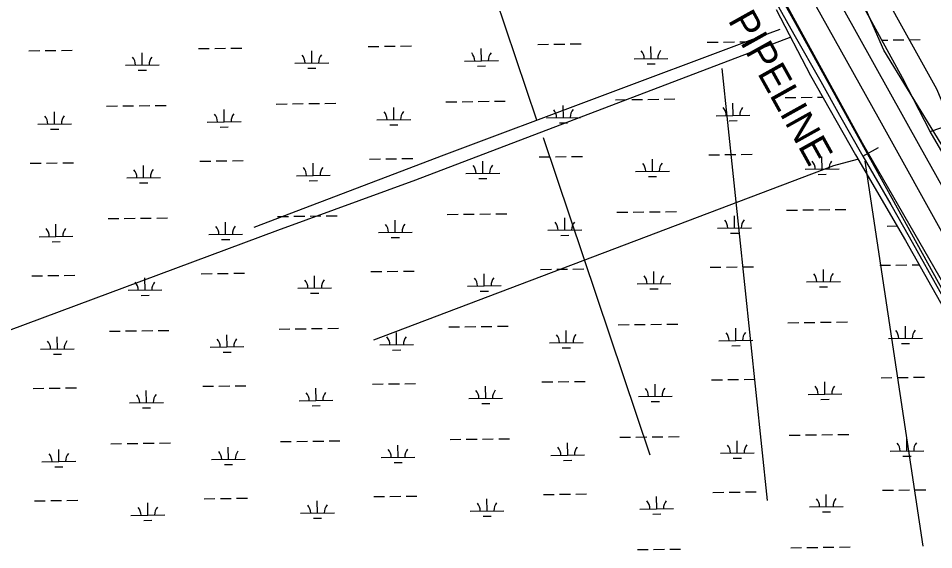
# Model space of a CAD drawing. Extents: x 3715084 to 3753216, y 488173 to 513963.
# Drawn here: x 3737082 to 3739790, y 507737 to 509308 of the extents above; entities that cross this region are included whole.
import ezdxf

# ---------------------------------------------------------------- set-up
doc = ezdxf.new("R2010")
doc.units = 0
for name, color, linetype in [('V-ROAD-CNTR', 7, 'Continuous'), ('V-SITE-VEGE', 7, 'Continuous'), ('V-TOPO-SHOR', 7, 'Continuous'), ('V-UTIL-IDEN', 7, 'Continuous'), ('V-UTIL-LINE', 7, 'Continuous'), ('V-WETL-SWMP', 7, 'Continuous')]:
    doc.layers.add(name, color=color, linetype=linetype)

msp = doc.modelspace()

# ---------------------------------------------------------------- linework, layer by layer
at = {"layer": 'V-ROAD-CNTR'}
for points in [[(3740037.2, 508276.1), (3739630.9, 509007.3), (3739082.6, 509988.7), (3738481.5, 511096.4)], [(3740215.9, 508095.9), (3739750, 508928.4), (3739243.4, 509839), (3738872.8, 510499.8), (3738712.6, 510774.8), (3738516.1, 511113.5)]]:
    msp.add_lwpolyline(points, dxfattribs=at)
at = {"layer": 'V-SITE-VEGE'}
for p, q in [((3739642.6, 509214), (3739583.5, 509349.1)), ((3739874.2, 508834.6), (3739642.6, 509214))]:
    msp.add_line(p, q, dxfattribs=at)
msp.add_lwpolyline([(3739331.2, 509391.6), (3739578.9, 508940.1), (3740053.3, 508118)], dxfattribs=at)
at = {"layer": 'V-TOPO-SHOR'}
for p, q in [((3738615.9, 509006.7), (3738221.1, 510177.2)), ((3739298.6, 507882.7), (3739163.9, 509160)), ((3738634.5, 508955.6), (3738950.3, 508017.4)), ((3739580.7, 508900.8), (3739626.7, 508926.1)), ((3739586.6, 508885.9), (3739758.5, 507748))]:
    msp.add_line(p, q, dxfattribs=at)
for points in [[(3738777.1, 511071.1), (3738849.7, 510956.3), (3738925.4, 510812.3), (3738986.8, 510664.7), (3739000.6, 510621.9), (3739017, 510581.1), (3739030.4, 510559.8), (3739083.5, 510477.3), (3739165.7, 510331.4), (3739213.4, 510258), (3739225.5, 510236), (3739228.4, 510219.1), (3739223.4, 510207.3), (3739216.1, 510181.1), (3739215.7, 510164.7), (3739222, 510144), (3739297.5, 510007.8), (3739556, 509537.1), (3739798.8, 509100), (3739843.1, 508995.2)], [(3738733.8, 510501), (3738774, 510424.5), (3738833.5, 510312.7), (3738935.3, 510131), (3739037.6, 509939.8), (3739051, 509917.2), (3739051.4, 509915), (3739049.5, 509913), (3739041.1, 509909.2), (3739015.9, 509897.7), (3739012.7, 509894.4), (3739012.1, 509891.4), (3739013.8, 509884.9), (3739020.9, 509874.3), (3739086.7, 509770.5), (3739193.7, 509591.2), (3739299.6, 509398.8), (3739376.8, 509260.9), (3739456.6, 509121.5), (3739511, 509021.8), (3739580.7, 508900.8), (3739663.5, 508757.8), (3739717.5, 508662), (3739817.3, 508484.4)], [(3739780.1, 508973.9), (3739843.1, 508995.2), (3740339.9, 509184.3), (3740450, 509225.2), (3740500.5, 509244), (3740773.3, 509342.9), (3741116.5, 509473.1), (3741409.9, 509586.1), (3741491, 509615.5), (3741835, 509745), (3742199, 509882.8), (3742546.8, 510011.2), (3742619.4, 510033)], [(3735926.6, 507961.6), (3736850.9, 508310), (3737849.5, 508681.6), (3738258.2, 508830.2), (3739368.3, 509252.9)], [(3737779.8, 508690.8), (3738341.8, 508904.5), (3739247.6, 509243.6), (3739335.8, 509276.1)], [(3739563.4, 508890.6), (3739493.7, 508872), (3738132.8, 508356.4)]]:
    msp.add_lwpolyline(points, dxfattribs=at)
at = {"layer": 'V-UTIL-LINE'}
msp.add_lwpolyline([(3742933.6, 501570.4), (3742900.3, 502957.9), (3742562.4, 503571.7), (3742143.2, 504328.9), (3741680.5, 505166.5), (3740804.7, 506723.8), (3740041.2, 508098.6), (3739382.9, 509289.7), (3738375.3, 511088.5)], dxfattribs=at)
at = {"layer": 'V-WETL-SWMP'}
for p, q in [((3739697.9, 509131.7), (3739545, 509411.5)), ((3738116.7, 509224.6), (3738148.7, 509225)), ((3738164.7, 509225.2), (3738196.7, 509225.6)), ((3738212.7, 509225.8), (3738244.7, 509226.2)), ((3738618.6, 509230.9), (3738650.6, 509231.3)), ((3738666.6, 509231.5), (3738698.6, 509231.9)), ((3738714.6, 509232.1), (3738746.6, 509232.5)), ((3738954, 509188.7), (3738953.5, 509224.7)), ((3739120.4, 509237.2), (3739152.4, 509237.6)), ((3739168.4, 509237.8), (3739200.4, 509238.2)), ((3739216.4, 509238.4), (3739248.4, 509238.8)), ((3739636.7, 509243.6), (3739654.3, 509243.8)), ((3739670.3, 509244), (3739702.3, 509244.4)), ((3739718.3, 509244.6), (3739750.3, 509245)), ((3737113, 509212.1), (3737145, 509212.5)), ((3737161, 509212.7), (3737193, 509213.1)), ((3737209, 509213.3), (3737240.9, 509213.7)), ((3737448.4, 509169.8), (3737447.9, 509205.8)), ((3737614.8, 509218.4), (3737646.8, 509218.8)), ((3737662.8, 509219), (3737694.8, 509219.4)), ((3737710.8, 509219.6), (3737742.8, 509220)), ((3737950.2, 509176.1), (3737949.8, 509212.1)), ((3738452.1, 509182.4), (3738451.6, 509218.4)), ((3737398.4, 509169.2), (3737498.4, 509170.5)), ((3737900.2, 509175.5), (3738000.2, 509176.7)), ((3738402.1, 509181.8), (3738502.1, 509183)), ((3738904, 509188), (3739004, 509189.3)), ((3738942.2, 509173.1), (3738966.2, 509173.4)), ((3737436.5, 509154.3), (3737460.5, 509154.6)), ((3737938.4, 509160.5), (3737962.4, 509160.8)), ((3738440.3, 509166.8), (3738464.3, 509167.1)), ((3739780.1, 508973.9), (3739697.9, 509131.7)), ((3738346.8, 509061), (3738378.8, 509061.4)), ((3738394.8, 509061.6), (3738426.8, 509062)), ((3738442.8, 509062.2), (3738474.7, 509062.6)), ((3738490.7, 509062.8), (3738522.7, 509063.2)), ((3738848.6, 509067.3), (3738880.6, 509067.7)), ((3738896.6, 509067.9), (3738928.6, 509068.3)), ((3738944.6, 509068.5), (3738976.6, 509068.9)), ((3738992.6, 509069.1), (3739024.6, 509069.5)), ((3739350.5, 509073.5), (3739382.5, 509073.9)), ((3739398.5, 509074.1), (3739430.5, 509074.5)), ((3739446.5, 509074.7), (3739461.9, 509074.9)), ((3737343, 509048.4), (3737375, 509048.8)), ((3737391, 509049), (3737423, 509049.4)), ((3737439, 509049.6), (3737471, 509050)), ((3737487, 509050.2), (3737519, 509050.6)), ((3737690.9, 509002), (3737690.5, 509038)), ((3737844.9, 509054.7), (3737876.9, 509055.1)), ((3737892.9, 509055.3), (3737924.9, 509055.7)), ((3737940.9, 509055.9), (3737972.9, 509056.3)), ((3737988.9, 509056.5), (3738020.9, 509056.9)), ((3738192.8, 509008.3), (3738192.4, 509044.3)), ((3738694.7, 509014.6), (3738694.2, 509050.6)), ((3739196.6, 509020.9), (3739196.1, 509056.9)), ((3737189.1, 508995.8), (3737188.6, 509031.8)), ((3738142.8, 509007.7), (3738242.8, 509008.9)), ((3738644.7, 509014), (3738744.7, 509015.2)), ((3739146.6, 509020.2), (3739246.5, 509021.5)), ((3737139.1, 508995.1), (3737239.1, 508996.4)), ((3737177.3, 508980.2), (3737201.3, 508980.5)), ((3737640.9, 509001.4), (3737740.9, 509002.7)), ((3737679.1, 508986.5), (3737703.1, 508986.8)), ((3738181, 508992.7), (3738205, 508993)), ((3738682.9, 508999), (3738706.9, 508999.3)), ((3739184.7, 509005.3), (3739208.7, 509005.6)), ((3739932.5, 508708.5), (3739780.1, 508973.9)), ((3738622.7, 508898.2), (3738654.7, 508898.6)), ((3738670.7, 508898.8), (3738702.7, 508899.2)), ((3738718.7, 508899.4), (3738750.7, 508899.8)), ((3739124.6, 508904.5), (3739156.6, 508904.9)), ((3739172.6, 508905.1), (3739204.6, 508905.5)), ((3739220.6, 508905.7), (3739252.6, 508906.1)), ((3739460, 508862.3), (3739459.5, 508898.3)), ((3737117.1, 508879.4), (3737149.1, 508879.8)), ((3737165.1, 508880), (3737197.1, 508880.4)), ((3737213.1, 508880.6), (3737245.1, 508881)), ((3737452.5, 508837.2), (3737452.1, 508873.2)), ((3737619, 508885.7), (3737651, 508886.1)), ((3737667, 508886.3), (3737699, 508886.7)), ((3737715, 508886.9), (3737747, 508887.3)), ((3737954.4, 508843.5), (3737953.9, 508879.5)), ((3738120.9, 508892), (3738152.9, 508892.4)), ((3738168.8, 508892.6), (3738200.8, 508893)), ((3738216.8, 508893.2), (3738248.8, 508893.6)), ((3738456.3, 508849.7), (3738455.8, 508885.7)), ((3738958.1, 508856), (3738957.7, 508892)), ((3737904.4, 508842.8), (3738004.4, 508844.1)), ((3738406.3, 508849.1), (3738506.2, 508850.4)), ((3738908.1, 508855.4), (3739008.1, 508856.6)), ((3739410, 508861.7), (3739510, 508862.9)), ((3739448.2, 508846.7), (3739472.2, 508847)), ((3737402.5, 508836.6), (3737502.5, 508837.8)), ((3737440.7, 508821.6), (3737464.7, 508821.9)), ((3737942.6, 508827.9), (3737966.6, 508828.2)), ((3738444.4, 508834.2), (3738468.4, 508834.5)), ((3738946.3, 508840.4), (3738970.3, 508840.7)), ((3738852.8, 508734.6), (3738884.8, 508735)), ((3738900.8, 508735.2), (3738932.8, 508735.6)), ((3738948.8, 508735.8), (3738980.8, 508736.2)), ((3738996.8, 508736.4), (3739028.8, 508736.8)), ((3739354.7, 508740.9), (3739386.7, 508741.3)), ((3739402.6, 508741.5), (3739434.6, 508741.9)), ((3739450.6, 508742.1), (3739482.6, 508742.5)), ((3739498.6, 508742.7), (3739530.6, 508743.1)), ((3737347.2, 508715.8), (3737379.2, 508716.2)), ((3737395.2, 508716.4), (3737427.2, 508716.8)), ((3737443.2, 508717), (3737475.2, 508717.4)), ((3737491.2, 508717.6), (3737523.2, 508718)), ((3737849, 508722.1), (3737881, 508722.5)), ((3737897, 508722.7), (3737929, 508723.1)), ((3737945, 508723.3), (3737977, 508723.7)), ((3737993, 508723.9), (3738025, 508724.3)), ((3738197, 508675.7), (3738196.5, 508711.7)), ((3738350.9, 508728.3), (3738382.9, 508728.7)), ((3738398.9, 508728.9), (3738430.9, 508729.3)), ((3738446.9, 508729.5), (3738478.9, 508729.9)), ((3738494.9, 508730.1), (3738526.9, 508730.5)), ((3738698.8, 508681.9), (3738698.4, 508717.9)), ((3739200.7, 508688.2), (3739200.3, 508724.2)), ((3737193.2, 508663.1), (3737192.8, 508699.1)), ((3737695.1, 508669.4), (3737694.7, 508705.4)), ((3738648.8, 508681.3), (3738748.8, 508682.6)), ((3739150.7, 508687.6), (3739250.7, 508688.8)), ((3739652.6, 508693.9), (3739681.6, 508694.2)), ((3737143.2, 508662.5), (3737243.2, 508663.7)), ((3737645.1, 508668.8), (3737745.1, 508670)), ((3737683.3, 508653.8), (3737707.3, 508654.1)), ((3738147, 508675), (3738247, 508676.3)), ((3738185.2, 508660.1), (3738209.2, 508660.4)), ((3738687, 508666.4), (3738711, 508666.7)), ((3739188.9, 508672.6), (3739212.9, 508672.9)), ((3737181.4, 508647.5), (3737205.4, 508647.8)), ((3739176.7, 508572.5), (3739208.7, 508572.9)), ((3739224.7, 508573.1), (3739256.7, 508573.5)), ((3739630.6, 508578.1), (3739662.6, 508578.5)), ((3739678.6, 508578.7), (3739710.6, 508579.1)), ((3739726.6, 508579.3), (3739747.1, 508579.6)), ((3737121.3, 508546.8), (3737153.3, 508547.2)), ((3737169.3, 508547.4), (3737201.3, 508547.8)), ((3737217.3, 508548), (3737249.3, 508548.4)), ((3737623.1, 508553.1), (3737655.1, 508553.5)), ((3737671.1, 508553.7), (3737703.1, 508554.1)), ((3737719.1, 508554.3), (3737751.1, 508554.7)), ((3737958.5, 508510.8), (3737958.1, 508546.8)), ((3738125, 508559.3), (3738157, 508559.7)), ((3738173, 508559.9), (3738205, 508560.3)), ((3738221, 508560.5), (3738253, 508560.9)), ((3738460.4, 508517.1), (3738460, 508553.1)), ((3738626.9, 508565.6), (3738658.9, 508566)), ((3738674.9, 508566.2), (3738706.9, 508566.6)), ((3738722.9, 508566.8), (3738754.9, 508567.2)), ((3738962.3, 508523.4), (3738961.8, 508559.4)), ((3739128.7, 508571.9), (3739160.7, 508572.3)), ((3739464.1, 508529.6), (3739463.7, 508565.6)), ((3737456.7, 508504.5), (3737456.2, 508540.5)), ((3738912.3, 508522.7), (3739012.3, 508524)), ((3739414.1, 508529), (3739514.1, 508530.3)), ((3737406.7, 508503.9), (3737506.7, 508505.2)), ((3737908.5, 508510.2), (3738008.5, 508511.4)), ((3737946.7, 508495.2), (3737970.7, 508495.5)), ((3738410.4, 508516.5), (3738510.4, 508517.7)), ((3738448.6, 508501.5), (3738472.6, 508501.8)), ((3738950.5, 508507.8), (3738974.5, 508508.1)), ((3739452.3, 508514.1), (3739476.3, 508514.4)), ((3737444.9, 508489), (3737468.9, 508489.3)), ((3739502.8, 508410), (3739534.8, 508410.4)), ((3737351.3, 508383.1), (3737383.3, 508383.5)), ((3737399.3, 508383.7), (3737431.3, 508384.1)), ((3737447.3, 508384.3), (3737479.3, 508384.7)), ((3737495.3, 508384.9), (3737527.3, 508385.3)), ((3737853.2, 508389.4), (3737885.2, 508389.8)), ((3737901.2, 508390), (3737933.2, 508390.4)), ((3737949.2, 508390.6), (3737981.2, 508391)), ((3737997.2, 508391.2), (3738029.2, 508391.6)), ((3738355.1, 508395.7), (3738387.1, 508396.1)), ((3738403.1, 508396.3), (3738435.1, 508396.7)), ((3738451.1, 508396.9), (3738483.1, 508397.3)), ((3738499.1, 508397.5), (3738531.1, 508397.9)), ((3738703, 508349.3), (3738702.5, 508385.3)), ((3738856.9, 508402), (3738888.9, 508402.4)), ((3738904.9, 508402.6), (3738936.9, 508403)), ((3738952.9, 508403.2), (3738984.9, 508403.6)), ((3739000.9, 508403.8), (3739032.9, 508404.2)), ((3739204.9, 508355.6), (3739204.4, 508391.6)), ((3739358.8, 508408.2), (3739390.8, 508408.6)), ((3739406.8, 508408.8), (3739438.8, 508409.2)), ((3739454.8, 508409.4), (3739486.8, 508409.8)), ((3739706.7, 508361.8), (3739706.3, 508397.8)), ((3737197.4, 508330.5), (3737196.9, 508366.5)), ((3737699.3, 508336.7), (3737698.8, 508372.7)), ((3738201.1, 508343), (3738200.7, 508379)), ((3739154.9, 508354.9), (3739254.9, 508356.2)), ((3739656.7, 508361.2), (3739756.7, 508362.5)), ((3737147.4, 508329.9), (3737247.4, 508331.1)), ((3737649.3, 508336.1), (3737749.3, 508337.4)), ((3738151.1, 508342.4), (3738251.1, 508343.6)), ((3738653, 508348.7), (3738753, 508349.9)), ((3738691.2, 508333.7), (3738715.2, 508334)), ((3739193.1, 508340), (3739217.1, 508340.3)), ((3739694.9, 508346.3), (3739718.9, 508346.6)), ((3737185.6, 508314.9), (3737209.6, 508315.2)), ((3737687.5, 508321.2), (3737711.4, 508321.5)), ((3738189.3, 508327.4), (3738213.3, 508327.7)), ((3737627.3, 508220.4), (3737659.3, 508220.8)), ((3737675.3, 508221), (3737707.3, 508221.4)), ((3737723.3, 508221.6), (3737755.3, 508222)), ((3738129.2, 508226.7), (3738161.2, 508227.1)), ((3738177.2, 508227.3), (3738209.2, 508227.7)), ((3738225.2, 508227.9), (3738257.2, 508228.3)), ((3738464.6, 508184.4), (3738464.1, 508220.4)), ((3738631, 508233), (3738663, 508233.4)), ((3738679, 508233.6), (3738711, 508234)), ((3738727, 508234.2), (3738759, 508234.6)), ((3738966.4, 508190.7), (3738966, 508226.7)), ((3739132.9, 508239.2), (3739164.9, 508239.6)), ((3739180.9, 508239.8), (3739212.9, 508240.2)), ((3739228.9, 508240.4), (3739260.9, 508240.8)), ((3739468.3, 508197), (3739467.9, 508233)), ((3739634.8, 508245.5), (3739666.8, 508245.9)), ((3739682.8, 508246.1), (3739714.8, 508246.5)), ((3739730.8, 508246.7), (3739762.8, 508247.1)), ((3737125.4, 508214.1), (3737157.4, 508214.5)), ((3737173.4, 508214.7), (3737205.4, 508215.1)), ((3737221.4, 508215.3), (3737253.4, 508215.7)), ((3737460.8, 508171.9), (3737460.4, 508207.9)), ((3737962.7, 508178.2), (3737962.2, 508214.2)), ((3739418.3, 508196.4), (3739518.3, 508197.6)), ((3737410.8, 508171.3), (3737510.8, 508172.5)), ((3737912.7, 508177.5), (3738012.7, 508178.8)), ((3738414.6, 508183.8), (3738514.6, 508185.1)), ((3738452.8, 508168.9), (3738476.8, 508169.2)), ((3738916.4, 508190.1), (3739016.4, 508191.3)), ((3738954.6, 508175.1), (3738978.6, 508175.4)), ((3739456.5, 508181.4), (3739480.5, 508181.7)), ((3737449, 508156.3), (3737473, 508156.6)), ((3737950.9, 508162.6), (3737974.9, 508162.9)), ((3737953.4, 508058), (3737985.4, 508058.4)), ((3738001.3, 508058.6), (3738033.3, 508059)), ((3738359.2, 508063), (3738391.2, 508063.4)), ((3738407.2, 508063.6), (3738439.2, 508064)), ((3738455.2, 508064.2), (3738487.2, 508064.6)), ((3738503.2, 508064.8), (3738535.2, 508065.2)), ((3738861.1, 508069.3), (3738893.1, 508069.7)), ((3738909.1, 508069.9), (3738941.1, 508070.3)), ((3738957.1, 508070.5), (3738989.1, 508070.9)), ((3739005.1, 508071.1), (3739037.1, 508071.5)), ((3739209, 508022.9), (3739208.6, 508058.9)), ((3739363, 508075.6), (3739395, 508076)), ((3739411, 508076.2), (3739443, 508076.6)), ((3739459, 508076.8), (3739491, 508077.2)), ((3739507, 508077.4), (3739539, 508077.8)), ((3739710.9, 508029.2), (3739710.4, 508065.2)), ((3737201.5, 507997.8), (3737201.1, 508033.8)), ((3737355.5, 508050.5), (3737387.5, 508050.9)), ((3737403.5, 508051.1), (3737435.5, 508051.5)), ((3737451.5, 508051.7), (3737483.5, 508052.1)), ((3737499.5, 508052.3), (3737531.5, 508052.7)), ((3737703.4, 508004.1), (3737703, 508040.1)), ((3737857.4, 508056.8), (3737889.4, 508057.2)), ((3737905.4, 508057.4), (3737937.4, 508057.8)), ((3738205.3, 508010.4), (3738204.8, 508046.4)), ((3738707.2, 508016.6), (3738706.7, 508052.6)), ((3737653.4, 508003.5), (3737753.4, 508004.7)), ((3738155.3, 508009.7), (3738255.3, 508011)), ((3738657.2, 508016), (3738757.1, 508017.3)), ((3739159, 508022.3), (3739259, 508023.5)), ((3739197.2, 508007.3), (3739221.2, 508007.6)), ((3739660.9, 508028.6), (3739760.9, 508029.8)), ((3739699.1, 508013.6), (3739723.1, 508013.9)), ((3737151.6, 507997.2), (3737251.5, 507998.5)), ((3737189.7, 507982.2), (3737213.7, 507982.5)), ((3737691.6, 507988.5), (3737715.6, 507988.8)), ((3738193.5, 507994.8), (3738217.5, 507995.1)), ((3738695.3, 508001.1), (3738719.3, 508001.4)), ((3738229.3, 507895.2), (3738261.3, 507895.6)), ((3738635.2, 507900.3), (3738667.2, 507900.7)), ((3738683.2, 507900.9), (3738715.2, 507901.3)), ((3738731.2, 507901.5), (3738763.2, 507901.9)), ((3739137.1, 507906.6), (3739169.1, 507907)), ((3739185.1, 507907.2), (3739217.1, 507907.6)), ((3739233.1, 507907.8), (3739265.1, 507908.2)), ((3739472.5, 507864.3), (3739472, 507900.3)), ((3739638.9, 507912.8), (3739670.9, 507913.2)), ((3739686.9, 507913.4), (3739718.9, 507913.8)), ((3739734.9, 507914), (3739766.9, 507914.4)), ((3737129.6, 507881.5), (3737161.6, 507881.9)), ((3737177.6, 507882.1), (3737209.6, 507882.5)), ((3737225.6, 507882.7), (3737257.6, 507883.1)), ((3737465, 507839.2), (3737464.5, 507875.2)), ((3737631.5, 507887.8), (3737663.5, 507888.2)), ((3737679.5, 507888.4), (3737711.4, 507888.8)), ((3737727.4, 507889), (3737759.4, 507889.4)), ((3737966.9, 507845.5), (3737966.4, 507881.5)), ((3738133.3, 507894), (3738165.3, 507894.4)), ((3738181.3, 507894.6), (3738213.3, 507895)), ((3738468.7, 507851.8), (3738468.3, 507887.8)), ((3738970.6, 507858.1), (3738970.1, 507894.1)), ((3737916.9, 507844.9), (3738016.8, 507846.1)), ((3738418.7, 507851.2), (3738518.7, 507852.4)), ((3738920.6, 507857.4), (3739020.6, 507858.7)), ((3738958.8, 507842.5), (3738982.8, 507842.8)), ((3739422.5, 507863.7), (3739522.5, 507865)), ((3739460.7, 507848.8), (3739484.7, 507849.1)), ((3737415, 507838.6), (3737515, 507839.9)), ((3737453.2, 507823.7), (3737477.2, 507824)), ((3737955, 507829.9), (3737979, 507830.2)), ((3738456.9, 507836.2), (3738480.9, 507836.5)), ((3738913.3, 507737.3), (3738945.2, 507737.7)), ((3738961.2, 507737.9), (3738993.2, 507738.3)), ((3739009.2, 507738.5), (3739041.2, 507738.9)), ((3739367.1, 507742.9), (3739399.1, 507743.3)), ((3739415.1, 507743.5), (3739447.1, 507743.9)), ((3739463.1, 507744.1), (3739495.1, 507744.5)), ((3739511.1, 507744.7), (3739543.1, 507745.1))]:
    msp.add_line(p, q, dxfattribs=at)
msp.add_lwpolyline([(3739323.6, 509334.1), (3739425.2, 509139.2), (3739559.2, 508904.5), (3739706.6, 508651.3), (3739819.1, 508452.3)], dxfattribs=at)
for centre, start, end in [((3737895, 509175.9), 359.9442, 41.4878), ((3738005.5, 509177.3), 139.9442, 181.4878), ((3738396.8, 509182.2), 359.9442, 41.4878), ((3738507.3, 509183.5), 139.9442, 181.4878), ((3738898.7, 509188.4), 359.9442, 41.4878), ((3739009.2, 509189.8), 139.9442, 181.4878), ((3737393.1, 509169.6), 359.9442, 41.4878), ((3737503.6, 509171), 139.9442, 181.4878), ((3738639.4, 509014.4), 359.9442, 41.4878), ((3738749.9, 509015.8), 139.9442, 181.4878), ((3739141.3, 509020.6), 359.9442, 41.4878), ((3739251.8, 509022), 139.9442, 181.4878), ((3737133.8, 508995.6), 359.9442, 41.4878), ((3737244.3, 508996.9), 139.9442, 181.4878), ((3737635.7, 509001.8), 359.9442, 41.4878), ((3737746.2, 509003.2), 139.9442, 181.4878), ((3738137.6, 509008.1), 359.9442, 41.4878), ((3738248, 509009.5), 139.9442, 181.4878), ((3738401, 508849.5), 359.9442, 41.4878), ((3738511.5, 508850.9), 139.9442, 181.4878), ((3738902.9, 508855.8), 359.9442, 41.4878), ((3739013.4, 508857.2), 139.9442, 181.4878), ((3739404.7, 508862.1), 359.9442, 41.4878), ((3739515.2, 508863.4), 139.9442, 181.4878), ((3737397.3, 508837), 359.9442, 41.4878), ((3737507.7, 508838.4), 139.9442, 181.4878), ((3737899.1, 508843.2), 359.9442, 41.4878), ((3738009.6, 508844.6), 139.9442, 181.4878), ((3739145.5, 508688), 359.9442, 41.4878), ((3739255.9, 508689.4), 139.9442, 181.4878), ((3737138, 508662.9), 359.9442, 41.4878), ((3737248.5, 508664.3), 139.9442, 181.4878), ((3737639.9, 508669.2), 359.9442, 41.4878), ((3737750.3, 508670.6), 139.9442, 181.4878), ((3738141.7, 508675.5), 359.9442, 41.4878), ((3738252.2, 508676.8), 139.9442, 181.4878), ((3738643.6, 508681.7), 359.9442, 41.4878), ((3738754.1, 508683.1), 139.9442, 181.4878), ((3738907, 508523.1), 359.9442, 41.4878), ((3739017.5, 508524.5), 139.9442, 181.4878), ((3739408.9, 508529.4), 359.9442, 41.4878), ((3739519.4, 508530.8), 139.9442, 181.4878), ((3737401.4, 508504.3), 359.9442, 41.4878), ((3737511.9, 508505.7), 139.9442, 181.4878), ((3737903.3, 508510.6), 359.9442, 41.4878), ((3738013.8, 508512), 139.9442, 181.4878), ((3738405.2, 508516.9), 359.9442, 41.4878), ((3738515.6, 508518.3), 139.9442, 181.4878), ((3739651.5, 508361.6), 359.9442, 41.4878), ((3739762, 508363), 139.9442, 181.4878), ((3737644, 508336.5), 359.9442, 41.4878), ((3737754.5, 508337.9), 139.9442, 181.4878), ((3738145.9, 508342.8), 359.9442, 41.4878), ((3738256.4, 508344.2), 139.9442, 181.4878), ((3738647.8, 508349.1), 359.9442, 41.4878), ((3738758.2, 508350.5), 139.9442, 181.4878), ((3739149.6, 508355.3), 359.9442, 41.4878), ((3739260.1, 508356.7), 139.9442, 181.4878), ((3737142.1, 508330.3), 359.9442, 41.4878), ((3737252.6, 508331.6), 139.9442, 181.4878), ((3739523.5, 508198.1), 139.9442, 181.4878), ((3737405.6, 508171.7), 359.9442, 41.4878), ((3737516.1, 508173.1), 139.9442, 181.4878), ((3737907.5, 508177.9), 359.9442, 41.4878), ((3738017.9, 508179.3), 139.9442, 181.4878), ((3738409.3, 508184.2), 359.9442, 41.4878), ((3738519.8, 508185.6), 139.9442, 181.4878), ((3738911.2, 508190.5), 359.9442, 41.4878), ((3739021.7, 508191.9), 139.9442, 181.4878), ((3739413.1, 508196.8), 359.9442, 41.4878), ((3738150, 508010.2), 359.9442, 41.4878), ((3738260.5, 508011.5), 139.9442, 181.4878), ((3738651.9, 508016.4), 359.9442, 41.4878), ((3738762.4, 508017.8), 139.9442, 181.4878), ((3739153.8, 508022.7), 359.9442, 41.4878), ((3739264.3, 508024.1), 139.9442, 181.4878), ((3739655.6, 508029), 359.9442, 41.4878), ((3739766.1, 508030.4), 139.9442, 181.4878), ((3737146.3, 507997.6), 359.9442, 41.4878), ((3737256.8, 507999), 139.9442, 181.4878), ((3737648.2, 508003.9), 359.9442, 41.4878), ((3737758.6, 508005.3), 139.9442, 181.4878), ((3737911.6, 507845.3), 359.9442, 41.4878), ((3738022.1, 507846.7), 139.9442, 181.4878), ((3738413.5, 507851.6), 359.9442, 41.4878), ((3738524, 507853), 139.9442, 181.4878), ((3738915.3, 507857.8), 359.9442, 41.4878), ((3739025.8, 507859.2), 139.9442, 181.4878), ((3739417.2, 507864.1), 359.9442, 41.4878), ((3739527.7, 507865.5), 139.9442, 181.4878), ((3737409.7, 507839), 359.9442, 41.4878), ((3737520.2, 507840.4), 139.9442, 181.4878)]:
    msp.add_arc(centre, 35.2, start, end, dxfattribs=at)

# ---------------------------------------------------------------- texts
at = {"layer": 'V-UTIL-IDEN'}
msp.add_text('PIPELINE', height=83, rotation=299.1013, dxfattribs=at).set_placement((3739180.1, 509302.3))

doc.saveas('drawing.dxf')
